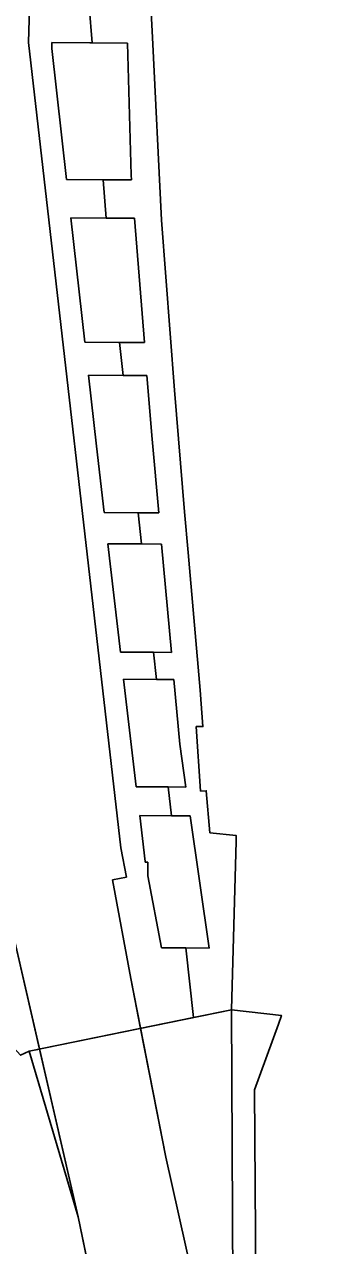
# Model space of a CAD drawing. Extents: x -555509 to -553005, y -1186756 to -1182560.
# Drawn here: x -554604.9 to -554579.1, y -1185078 to -1184970.8 of the extents above; entities that cross this region are included whole.
import ezdxf

# ---------------------------------------------------------------- set-up
doc = ezdxf.new("R2010")
doc.units = 0
for name, color, linetype in [('Level 15', 7, 'Continuous'), ('OBRYS_PLOCH', 7, 'Continuous'), ('stav_BV', 7, 'Continuous'), ('stav_DS', 7, 'Continuous'), ('stav_PU', 7, 'Continuous')]:
    doc.layers.add(name, color=color, linetype=linetype)

msp = doc.modelspace()

# ---------------------------------------------------------------- linework, layer by layer
at = {"layer": 'Level 15'}
for p, q in [((-554598.99, -1184972.43), (-554599.25, -1184969.22)), ((-554598.99, -1184972.43), (-554602.51, -1184972.41)), ((-554602.51, -1184972.41), (-554598.99, -1184972.43)), ((-554595.9, -1184972.46), (-554598.99, -1184972.43)), ((-554601.23, -1184984.44), (-554598.02, -1184984.46)), ((-554598.02, -1184984.46), (-554601.23, -1184984.44)), ((-554598.02, -1184984.46), (-554595.54, -1184984.48)), ((-554597.75, -1184987.83), (-554598.02, -1184984.46)), ((-554600.86, -1184987.8), (-554599.64, -1184998.72)), ((-554597.75, -1184987.83), (-554600.86, -1184987.8)), ((-554599.64, -1184998.72), (-554600.86, -1184987.8)), ((-554600.86, -1184987.8), (-554597.75, -1184987.83)), ((-554595.27, -1184987.84), (-554597.75, -1184987.83)), ((-554594.41, -1184998.76), (-554595.27, -1184987.84)), ((-554599.64, -1184998.72), (-554596.58, -1184998.74)), ((-554596.58, -1184998.74), (-554599.64, -1184998.72)), ((-554596.58, -1184998.74), (-554594.41, -1184998.76)), ((-554596.26, -1185001.64), (-554596.58, -1184998.74)), ((-554596.26, -1185001.64), (-554599.32, -1185001.62)), ((-554599.32, -1185001.62), (-554596.26, -1185001.64)), ((-554594.18, -1185001.66), (-554596.26, -1185001.64)), ((-554597.94, -1185013.68), (-554594.94, -1185013.7)), ((-554594.94, -1185013.7), (-554597.94, -1185013.68)), ((-554594.94, -1185013.7), (-554593.15, -1185013.71)), ((-554594.65, -1185016.44), (-554594.94, -1185013.7)), ((-554597.62, -1185016.42), (-554596.51, -1185025.93)), ((-554594.65, -1185016.44), (-554597.62, -1185016.42)), ((-554596.51, -1185025.93), (-554597.62, -1185016.42)), ((-554597.62, -1185016.42), (-554594.65, -1185016.44)), ((-554592.9, -1185016.45), (-554594.65, -1185016.44)), ((-554592.04, -1185025.97), (-554592.9, -1185016.45)), ((-554596.51, -1185025.93), (-554593.61, -1185025.95)), ((-554593.61, -1185025.95), (-554596.51, -1185025.93)), ((-554593.61, -1185025.95), (-554592.04, -1185025.97)), ((-554593.35, -1185028.34), (-554593.61, -1185025.95)), ((-554596.23, -1185028.32), (-554595.12, -1185037.76)), ((-554593.35, -1185028.34), (-554596.23, -1185028.32)), ((-554595.12, -1185037.76), (-554596.23, -1185028.32)), ((-554596.23, -1185028.32), (-554593.35, -1185028.34)), ((-554591.82, -1185028.35), (-554593.35, -1185028.34)), ((-554595.12, -1185037.76), (-554592.32, -1185037.78)), ((-554592.32, -1185037.78), (-554595.12, -1185037.76)), ((-554592.32, -1185037.78), (-554590.76, -1185037.8)), ((-554592.04, -1185040.3), (-554592.32, -1185037.78)), ((-554592.04, -1185040.3), (-554594.82, -1185040.28)), ((-554594.82, -1185040.28), (-554592.04, -1185040.3)), ((-554590.39, -1185040.32), (-554592.04, -1185040.3)), ((-554588.72, -1185051.92), (-554590.39, -1185040.32)), ((-554594.11, -1185045.59), (-554592.91, -1185051.89)), ((-554592.91, -1185051.89), (-554594.11, -1185045.59)), ((-554592.91, -1185051.89), (-554590.77, -1185051.9)), ((-554590.77, -1185051.9), (-554592.91, -1185051.89)), ((-554590.77, -1185051.9), (-554588.72, -1185051.92)), ((-554590.1, -1185058.02), (-554590.77, -1185051.9)), ((-554604.52, -1185060.98), (-554590.1, -1185058.02))]:
    msp.add_line(p, q, dxfattribs=at)
for points in [[(-554586.78, -1185057.34), (-554586.37, -1185042.54), (-554586.36, -1185042.04), (-554588.66, -1185041.8), (-554588.99, -1185038.11), (-554589.48, -1185038.14), (-554589.86, -1185032.48), (-554589.27, -1185032.48), (-554589.52, -1185029.29), (-554590.58, -1185017.19), (-554590.88, -1185013.61), (-554591.78, -1185002.95), (-554592.91, -1184988), (-554593.71, -1184971.98), (-554594.56, -1184955.16)], [(-554599.25, -1184969.22), (-554598.99, -1184972.43)], [(-554602.51, -1184972.41), (-554602.51, -1184972.93), (-554601.23, -1184984.44)], [(-554601.23, -1184984.44), (-554602.51, -1184972.93), (-554602.51, -1184972.41)], [(-554598.99, -1184972.43), (-554595.9, -1184972.46)], [(-554595.9, -1184972.46), (-554595.57, -1184984.06), (-554595.54, -1184984.48)], [(-554595.54, -1184984.48), (-554595.57, -1184984.06), (-554595.9, -1184972.46)], [(-554595.54, -1184984.48), (-554598.02, -1184984.46)], [(-554598.02, -1184984.46), (-554597.75, -1184987.83)], [(-554597.75, -1184987.83), (-554595.27, -1184987.84)], [(-554595.27, -1184987.84), (-554594.41, -1184998.76)], [(-554594.41, -1184998.76), (-554596.58, -1184998.74)], [(-554596.58, -1184998.74), (-554596.26, -1185001.64)], [(-554599.32, -1185001.62), (-554598.62, -1185007.86), (-554597.94, -1185013.68)], [(-554597.94, -1185013.68), (-554598.62, -1185007.86), (-554599.32, -1185001.62)], [(-554596.26, -1185001.64), (-554594.18, -1185001.66)], [(-554594.18, -1185001.66), (-554593.74, -1185007.25), (-554593.15, -1185013.71)], [(-554593.15, -1185013.71), (-554593.74, -1185007.25), (-554594.18, -1185001.66)], [(-554593.15, -1185013.71), (-554594.94, -1185013.7)], [(-554594.94, -1185013.7), (-554594.65, -1185016.44)], [(-554594.65, -1185016.44), (-554592.9, -1185016.45)], [(-554592.9, -1185016.45), (-554592.04, -1185025.97)], [(-554592.04, -1185025.97), (-554593.61, -1185025.95)], [(-554593.61, -1185025.95), (-554593.35, -1185028.34)], [(-554593.35, -1185028.34), (-554591.82, -1185028.35)], [(-554591.82, -1185028.35), (-554591.3, -1185034.03), (-554590.76, -1185037.8)], [(-554590.76, -1185037.8), (-554591.3, -1185034.03), (-554591.82, -1185028.35)], [(-554590.76, -1185037.8), (-554592.32, -1185037.78)], [(-554592.32, -1185037.78), (-554592.04, -1185040.3)], [(-554594.82, -1185040.28), (-554594.35, -1185044.32), (-554594.34, -1185044.39)], [(-554594.34, -1185044.39), (-554594.35, -1185044.32), (-554594.82, -1185040.28)], [(-554592.04, -1185040.3), (-554590.39, -1185040.32)], [(-554590.39, -1185040.32), (-554588.72, -1185051.92)], [(-554594.34, -1185044.39), (-554594.11, -1185044.39), (-554594.11, -1185045.59)], [(-554594.11, -1185045.59), (-554594.11, -1185044.39), (-554594.34, -1185044.39)], [(-554588.72, -1185051.92), (-554590.77, -1185051.9)], [(-554590.77, -1185051.9), (-554590.1, -1185058.02)], [(-554610.7, -1185055.38), (-554605.27, -1185061.33), (-554604.52, -1185060.98)], [(-554604.52, -1185060.98), (-554586.78, -1185057.34)], [(-554586.78, -1185057.34), (-554604.52, -1185060.98)], [(-554590.1, -1185058.02), (-554586.78, -1185057.34)], [(-554580.13, -1185103.97), (-554584.39, -1185091.65), (-554586.65, -1185081.39), (-554586.78, -1185057.34)], [(-554604.52, -1185060.98), (-554600.21, -1185075.52)], [(-554600.21, -1185075.52), (-554598.7, -1185082.85)]]:
    msp.add_lwpolyline(points, dxfattribs=at)
msp.add_lwpolyline([(-554584.39, -1185091.65), (-554579.05, -1185089.9), (-554583.27, -1185087.43), (-554584.65, -1185081.16), (-554584.74, -1185064.37), (-554582.65, -1185058.6), (-554582.39, -1185057.83), (-554586.78, -1185057.34), (-554586.65, -1185081.39)], close=True, dxfattribs=at)
at = {"layer": 'OBRYS_PLOCH'}
for p, q in [((-554604.58, -1184972.42), (-554601.66, -1184872.19)), ((-554596.47, -1185043.12), (-554604.58, -1184972.42)), ((-554595.98, -1185045.7), (-554596.47, -1185043.12)), ((-554607.03, -1185045.88), (-554603.6, -1185060.79)), ((-554603.6, -1185060.79), (-554607.03, -1185045.88)), ((-554597.2, -1185045.93), (-554595.98, -1185045.7)), ((-554595.59, -1185054.6), (-554597.2, -1185045.93)), ((-554594.74, -1185058.97), (-554595.59, -1185054.6)), ((-554592.54, -1185070.28), (-554594.74, -1185058.97)), ((-554594.74, -1185058.97), (-554594.74, -1185058.97)), ((-554605.27, -1185061.33), (-554604.52, -1185060.98)), ((-554604.52, -1185060.98), (-554603.6, -1185060.79)), ((-554603.6, -1185060.79), (-554603.6, -1185060.79)), ((-554603.6, -1185060.79), (-554600.21, -1185075.52)), ((-554588.32, -1185089.02), (-554592.54, -1185070.28)), ((-554600.21, -1185075.52), (-554598.7, -1185082.85))]:
    msp.add_line(p, q, dxfattribs=at)
for points in [[(-554594.59, -1184910.78), (-554594.65, -1184924.44), (-554594.84, -1184939.77), (-554594.75, -1184945.74), (-554594.65, -1184950.94), (-554594.64, -1184951.23), (-554594.56, -1184955.16), (-554593.71, -1184971.98), (-554592.91, -1184988), (-554591.78, -1185002.95), (-554590.88, -1185013.61), (-554590.58, -1185017.19), (-554589.52, -1185029.29), (-554589.27, -1185032.48), (-554589.86, -1185032.48), (-554589.48, -1185038.14), (-554588.99, -1185038.11), (-554588.66, -1185041.8), (-554586.36, -1185042.04), (-554586.37, -1185042.54), (-554586.78, -1185057.34)], [(-554594.59, -1184910.78), (-554594.65, -1184924.44), (-554594.84, -1184939.77), (-554594.75, -1184945.74), (-554594.65, -1184950.94), (-554594.64, -1184951.23), (-554594.56, -1184955.16), (-554593.71, -1184971.98), (-554592.91, -1184988), (-554591.78, -1185002.95), (-554590.88, -1185013.61), (-554590.58, -1185017.19), (-554589.52, -1185029.29), (-554589.27, -1185032.48), (-554589.86, -1185032.48), (-554589.48, -1185038.14), (-554588.99, -1185038.11), (-554588.66, -1185041.8), (-554586.36, -1185042.04), (-554586.37, -1185042.54), (-554586.78, -1185057.34)], [(-554598.76, -1185166.79), (-554593.05, -1185140.46), (-554591.5, -1185133.68), (-554589.77, -1185122.85), (-554588.84, -1185116.84), (-554594.03, -1185116.25), (-554594.07, -1185110.52), (-554594.12, -1185101.04), (-554596.99, -1185101.14), (-554597.07, -1185100.3), (-554597.74, -1185093.11), (-554598.7, -1185082.85), (-554600.21, -1185075.52), (-554604.52, -1185060.98), (-554605.27, -1185061.33), (-554618.43, -1185046.91), (-554618.17, -1185046.53), (-554633.81, -1185033.88), (-554651.99, -1185023.61), (-554658.03, -1185036.7), (-554661.01, -1185042.53), (-554663.23, -1185046.19), (-554664.37, -1185049.89), (-554666.18, -1185059.07)], [(-554586.78, -1185057.34), (-554582.39, -1185057.83), (-554582.65, -1185058.6), (-554584.74, -1185064.37), (-554584.65, -1185081.16), (-554583.27, -1185087.43)], [(-554586.78, -1185057.34), (-554582.39, -1185057.83), (-554582.65, -1185058.6), (-554584.74, -1185064.37), (-554584.65, -1185081.16), (-554583.27, -1185087.43)]]:
    msp.add_lwpolyline(points, dxfattribs=at)
at = {"layer": 'stav_BV'}
for points in [[(-554594.59, -1184910.78), (-554594.65, -1184924.44), (-554594.84, -1184939.77), (-554594.75, -1184945.74), (-554594.65, -1184950.94), (-554594.64, -1184951.23), (-554594.56, -1184955.16), (-554593.71, -1184971.98), (-554592.91, -1184988), (-554591.78, -1185002.95), (-554590.88, -1185013.61), (-554590.58, -1185017.19), (-554589.52, -1185029.29), (-554589.27, -1185032.48), (-554589.86, -1185032.48), (-554589.48, -1185038.14), (-554588.99, -1185038.11), (-554588.66, -1185041.8), (-554586.36, -1185042.04), (-554586.37, -1185042.54), (-554586.78, -1185057.34)], [(-554598.76, -1185166.79), (-554593.05, -1185140.46), (-554591.5, -1185133.68), (-554589.77, -1185122.85), (-554588.84, -1185116.84), (-554594.03, -1185116.25), (-554594.07, -1185110.52), (-554594.12, -1185101.04), (-554596.99, -1185101.14), (-554597.07, -1185100.3), (-554597.74, -1185093.11), (-554598.7, -1185082.85), (-554600.21, -1185075.52), (-554604.52, -1185060.98), (-554605.27, -1185061.33), (-554618.43, -1185046.91), (-554618.17, -1185046.53), (-554633.81, -1185033.88), (-554651.99, -1185023.61), (-554658.03, -1185036.7), (-554661.01, -1185042.53), (-554663.23, -1185046.19), (-554664.37, -1185049.89), (-554666.18, -1185059.07)], [(-554586.78, -1185057.34), (-554582.39, -1185057.83), (-554582.65, -1185058.6), (-554584.74, -1185064.37), (-554584.65, -1185081.16), (-554583.27, -1185087.43)]]:
    msp.add_lwpolyline(points, dxfattribs=at)
at = {"layer": 'stav_DS'}
for p, q in [((-554604.58, -1184972.42), (-554601.66, -1184872.19)), ((-554596.47, -1185043.12), (-554604.58, -1184972.42)), ((-554595.98, -1185045.7), (-554596.47, -1185043.12)), ((-554607.03, -1185045.88), (-554600.21, -1185075.52)), ((-554597.2, -1185045.93), (-554595.98, -1185045.7)), ((-554595.59, -1185054.6), (-554597.2, -1185045.93)), ((-554592.54, -1185070.28), (-554595.59, -1185054.6)), ((-554588.32, -1185089.02), (-554592.54, -1185070.28)), ((-554600.21, -1185075.52), (-554598.7, -1185082.85))]:
    msp.add_line(p, q, dxfattribs=at)
at = {"layer": 'stav_PU'}
for p, q in [((-554595.9, -1184972.46), (-554602.51, -1184972.41)), ((-554602.51, -1184972.41), (-554598.99, -1184972.43)), ((-554598.99, -1184972.43), (-554595.9, -1184972.46)), ((-554601.23, -1184984.44), (-554595.54, -1184984.48)), ((-554598.02, -1184984.46), (-554601.23, -1184984.44)), ((-554595.54, -1184984.48), (-554598.02, -1184984.46)), ((-554595.27, -1184987.84), (-554600.86, -1184987.8)), ((-554600.86, -1184987.8), (-554599.64, -1184998.72)), ((-554599.64, -1184998.72), (-554600.86, -1184987.8)), ((-554600.86, -1184987.8), (-554597.75, -1184987.83)), ((-554597.75, -1184987.83), (-554595.27, -1184987.84)), ((-554594.41, -1184998.76), (-554595.27, -1184987.84)), ((-554595.27, -1184987.84), (-554594.41, -1184998.76)), ((-554599.64, -1184998.72), (-554594.41, -1184998.76)), ((-554596.58, -1184998.74), (-554599.64, -1184998.72)), ((-554594.41, -1184998.76), (-554596.58, -1184998.74)), ((-554594.18, -1185001.66), (-554599.32, -1185001.62)), ((-554599.32, -1185001.62), (-554596.26, -1185001.64)), ((-554596.26, -1185001.64), (-554594.18, -1185001.66)), ((-554597.94, -1185013.68), (-554593.15, -1185013.71)), ((-554594.94, -1185013.7), (-554597.94, -1185013.68)), ((-554593.15, -1185013.71), (-554594.94, -1185013.7)), ((-554592.9, -1185016.45), (-554597.62, -1185016.42)), ((-554597.62, -1185016.42), (-554596.51, -1185025.93)), ((-554596.51, -1185025.93), (-554597.62, -1185016.42)), ((-554597.62, -1185016.42), (-554594.65, -1185016.44)), ((-554594.65, -1185016.44), (-554592.9, -1185016.45)), ((-554592.04, -1185025.97), (-554592.9, -1185016.45)), ((-554592.9, -1185016.45), (-554592.04, -1185025.97)), ((-554596.51, -1185025.93), (-554592.04, -1185025.97)), ((-554593.61, -1185025.95), (-554596.51, -1185025.93)), ((-554592.04, -1185025.97), (-554593.61, -1185025.95)), ((-554591.82, -1185028.35), (-554596.23, -1185028.32)), ((-554596.23, -1185028.32), (-554595.12, -1185037.76)), ((-554595.12, -1185037.76), (-554596.23, -1185028.32)), ((-554596.23, -1185028.32), (-554593.35, -1185028.34)), ((-554593.35, -1185028.34), (-554591.82, -1185028.35)), ((-554595.12, -1185037.76), (-554590.76, -1185037.8)), ((-554592.32, -1185037.78), (-554595.12, -1185037.76)), ((-554590.76, -1185037.8), (-554592.32, -1185037.78)), ((-554590.39, -1185040.32), (-554594.82, -1185040.28)), ((-554594.82, -1185040.28), (-554592.04, -1185040.3)), ((-554592.04, -1185040.3), (-554590.39, -1185040.32)), ((-554588.72, -1185051.92), (-554590.39, -1185040.32)), ((-554590.39, -1185040.32), (-554588.72, -1185051.92)), ((-554594.11, -1185045.59), (-554592.91, -1185051.89)), ((-554592.91, -1185051.89), (-554594.11, -1185045.59)), ((-554592.91, -1185051.89), (-554588.72, -1185051.92)), ((-554590.77, -1185051.9), (-554592.91, -1185051.89)), ((-554588.72, -1185051.92), (-554590.77, -1185051.9)), ((-554586.78, -1185057.34), (-554604.52, -1185060.98)), ((-554590.1, -1185058.02), (-554586.78, -1185057.34)), ((-554604.52, -1185060.98), (-554590.1, -1185058.02)), ((-554604.52, -1185060.98), (-554600.21, -1185075.52)), ((-554600.21, -1185075.52), (-554598.7, -1185082.85))]:
    msp.add_line(p, q, dxfattribs=at)
for points in [[(-554586.78, -1185057.34), (-554586.37, -1185042.54), (-554586.36, -1185042.04), (-554588.66, -1185041.8), (-554588.99, -1185038.11), (-554589.48, -1185038.14), (-554589.86, -1185032.48), (-554589.27, -1185032.48), (-554589.52, -1185029.29), (-554590.58, -1185017.19), (-554590.88, -1185013.61), (-554591.78, -1185002.95), (-554592.91, -1184988), (-554593.71, -1184971.98), (-554594.56, -1184955.16)], [(-554602.51, -1184972.41), (-554602.51, -1184972.93), (-554601.23, -1184984.44)], [(-554601.23, -1184984.44), (-554602.51, -1184972.93), (-554602.51, -1184972.41)], [(-554595.54, -1184984.48), (-554595.57, -1184984.06), (-554595.9, -1184972.46)], [(-554595.9, -1184972.46), (-554595.57, -1184984.06), (-554595.54, -1184984.48)], [(-554599.32, -1185001.62), (-554598.62, -1185007.86), (-554597.94, -1185013.68)], [(-554597.94, -1185013.68), (-554598.62, -1185007.86), (-554599.32, -1185001.62)], [(-554593.15, -1185013.71), (-554593.74, -1185007.25), (-554594.18, -1185001.66)], [(-554594.18, -1185001.66), (-554593.74, -1185007.25), (-554593.15, -1185013.71)], [(-554590.76, -1185037.8), (-554591.3, -1185034.03), (-554591.82, -1185028.35)], [(-554591.82, -1185028.35), (-554591.3, -1185034.03), (-554590.76, -1185037.8)], [(-554594.82, -1185040.28), (-554594.35, -1185044.32), (-554594.34, -1185044.39)], [(-554594.34, -1185044.39), (-554594.35, -1185044.32), (-554594.82, -1185040.28)], [(-554594.34, -1185044.39), (-554594.11, -1185044.39), (-554594.11, -1185045.59)], [(-554594.11, -1185045.59), (-554594.11, -1185044.39), (-554594.34, -1185044.39)], [(-554610.7, -1185055.38), (-554605.27, -1185061.33), (-554604.52, -1185060.98)], [(-554604.52, -1185060.98), (-554586.78, -1185057.34)], [(-554584.39, -1185091.65), (-554579.05, -1185089.9), (-554583.27, -1185087.43), (-554584.65, -1185081.16), (-554584.74, -1185064.37), (-554582.65, -1185058.6), (-554582.39, -1185057.83), (-554586.78, -1185057.34)]]:
    msp.add_lwpolyline(points, dxfattribs=at)

doc.saveas('drawing.dxf')
